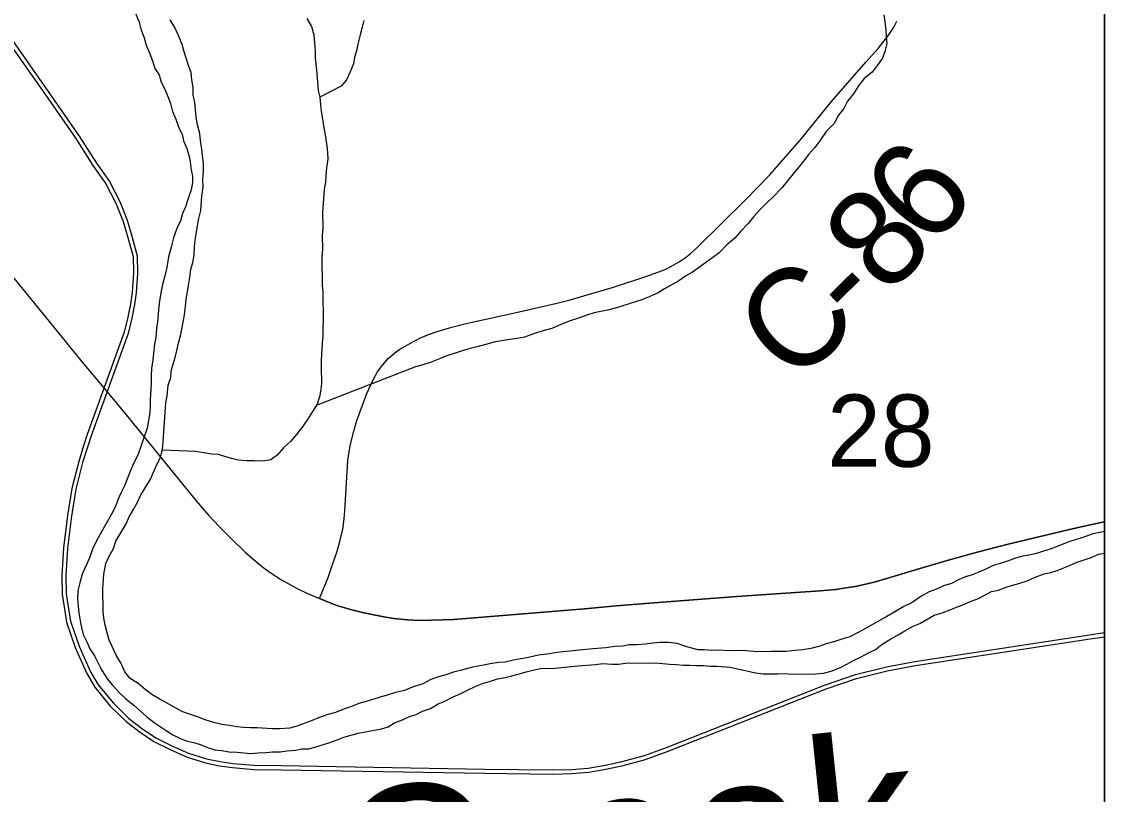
# Model space of a CAD drawing. Extents: x -3.3 to 34, y 0 to 56.8.
# Drawn here: x 2.868 to 3.496, y 30.731 to 31.178 of the extents above; entities that cross this region are included whole.
import ezdxf

# ---------------------------------------------------------------- set-up
doc = ezdxf.new("R2010")
doc.units = 0
for name, color, linetype in [('GM_X_Corporation', 7, 'Continuous'), ('GM_X_County_Road', 7, 'Continuous'), ('GM_X_Major_River', 7, 'Continuous'), ('GM_X_Rail_Line', 7, 'Continuous'), ('GM_X_Section_Text', 7, 'Continuous'), ('GM_X_State_Route', 7, 'Continuous'), ('GT_Project_Soil_Layers', 7, 'Continuous'), ('SH_Data', 7, 'Continuous'), ('SH_Masking', 7, 'Continuous')]:
    doc.layers.add(name, color=color, linetype=linetype)

msp = doc.modelspace()

# ---------------------------------------------------------------- linework, layer by layer
at = {"layer": 'GM_X_Corporation'}
msp.add_lwpolyline([(1.56989, 28.07705), (3.49607, 28.07705), (3.49607, 33.37476), (3.4269, 33.3772), (2.80866, 33.39507)], dxfattribs=at)
msp.add_lwpolyline([(3.49607, 30.38782), (3.49607, 31.37851), (2.72355, 31.41215), (2.6815, 30.42529)], close=True, dxfattribs=at)
at = {"layer": 'GM_X_County_Road'}
for points in [[(3.0409, 30.84401), (3.04591, 30.85624), (3.04831, 30.86324), (3.05115, 30.87154), (3.05276, 30.87696), (3.05443, 30.88429), (3.05533, 30.8901), (3.05573, 30.89487), (3.05748, 30.92392), (3.05802, 30.92788), (3.05901, 30.93347), (3.06079, 30.94101), (3.06248, 30.94658), (3.06584, 30.95606), (3.06847, 30.96283), (3.07072, 30.96785), (3.07288, 30.97233), (3.07466, 30.97539), (3.07668, 30.97831), (3.08075, 30.98315), (3.08564, 30.98715), (3.08761, 30.98852), (3.09548, 30.99298), (3.0992, 30.9948), (3.10414, 30.99693), (3.10917, 30.99879), (3.11775, 31.00135), (3.126, 31.0034), (3.15677, 31.01006), (3.17773, 31.01494), (3.18632, 31.01708), (3.21139, 31.02439), (3.2297, 31.0304), (3.23994, 31.03419), (3.24246, 31.0353), (3.24613, 31.03716), (3.24953, 31.03916), (3.25304, 31.04153), (3.25584, 31.04371), (3.25963, 31.04703), (3.28815, 31.07531), (3.30215, 31.08959), (3.31969, 31.10956), (3.33785, 31.13206), (3.35779, 31.15474), (3.36486, 31.16277), (3.37115, 31.17072), (3.37395, 31.1751), (3.37582, 31.17856)], [(3.49607, 30.88848), (3.49431, 30.88811), (3.4843, 30.88586), (3.47593, 30.88398), (3.44026, 30.87542), (3.42307, 30.87098), (3.40495, 30.86609), (3.38648, 30.8606), (3.37046, 30.85585), (3.36262, 30.85352), (3.35601, 30.85195), (3.35157, 30.85105), (3.3462, 30.85013), (3.34037, 30.84933), (3.33134, 30.84849), (3.28301, 30.84512), (3.25765, 30.84319)], [(3.25765, 30.84319), (3.23736, 30.84165), (3.21307, 30.83968), (3.1946, 30.83801), (3.11891, 30.83185), (3.09948, 30.83128), (3.09204, 30.83167), (3.0841, 30.83248), (3.07818, 30.83337), (3.06669, 30.83568), (3.05973, 30.8374), (3.05164, 30.83982), (3.04752, 30.84126), (3.0409, 30.84401)]]:
    msp.add_lwpolyline(points, dxfattribs=at)
at = {"layer": 'GM_X_Major_River'}
for points in [[(2.93334, 31.18553), (2.93648, 31.17798), (2.93729, 31.1742), (2.93926, 31.16891), (2.94045, 31.16475), (2.9424, 31.16023), (2.94437, 31.15494), (2.94556, 31.15116), (2.94789, 31.1474), (2.94908, 31.14324), (2.95141, 31.13872), (2.95298, 31.13494), (2.95455, 31.13079), (2.95575, 31.12625), (2.95771, 31.12173), (2.95929, 31.11681), (2.96124, 31.11304), (2.96205, 31.10926), (2.964, 31.10473), (2.96519, 31.10096), (2.966, 31.09717), (2.96643, 31.09338), (2.96725, 31.08884), (2.9673, 31.08505), (2.96659, 31.08086), (2.96476, 31.0759), (2.9633, 31.07095), (2.96145, 31.06713), (2.96037, 31.06295), (2.95815, 31.05836), (2.95632, 31.05303), (2.95487, 31.04769), (2.95342, 31.04198), (2.95236, 31.0359), (2.95129, 31.03095), (2.94983, 31.026), (2.94912, 31.02219), (2.94842, 31.01763), (2.94771, 31.01345), (2.94707, 31.00433), (2.94636, 31.00053), (2.94605, 30.99521), (2.94534, 30.99141), (2.94465, 30.98609), (2.94432, 30.98229), (2.94362, 30.97735), (2.9433, 30.97317), (2.94336, 30.96862), (2.94272, 30.95912), (2.94277, 30.95495), (2.94245, 30.95039), (2.94103, 30.94278), (2.93957, 30.93821), (2.93737, 30.93211), (2.93554, 30.92715), (2.93332, 30.92257), (2.9311, 30.91761), (2.92963, 30.91379), (2.9278, 30.90922), (2.92595, 30.9054), (2.9241, 30.9012), (2.92263, 30.89739), (2.92041, 30.8928), (2.91373, 30.88133), (2.9115, 30.87713), (2.90928, 30.87254), (2.90782, 30.86797), (2.90339, 30.85805), (2.90194, 30.85309), (2.90086, 30.84853), (2.90054, 30.84397), (2.90098, 30.83942), (2.9014, 30.83563), (2.90222, 30.83109), (2.90303, 30.82731), (2.90384, 30.82314), (2.90618, 30.81862), (2.90775, 30.81485), (2.91046, 30.81071), (2.91435, 30.80317), (2.91784, 30.79753), (2.92093, 30.79378), (2.92478, 30.78965), (2.92862, 30.78591), (2.93323, 30.78218), (2.94091, 30.77545), (2.94513, 30.77209), (2.95202, 30.76763), (2.95585, 30.76503), (2.96044, 30.76281), (2.96425, 30.76134), (2.96806, 30.76064), (2.97226, 30.75917), (2.97607, 30.75771), (2.98027, 30.75625), (2.98407, 30.75592), (2.98863, 30.75522), (2.99319, 30.7549)], [(2.97206, 31.06879), (2.97271, 31.07715), (2.9734, 31.08247), (2.97335, 31.08664), (2.97366, 31.09196), (2.97361, 31.09614), (2.97317, 31.10068), (2.97274, 31.10447), (2.97192, 31.10939), (2.97148, 31.11356), (2.97028, 31.11848), (2.96947, 31.12302), (2.9686, 31.13136), (2.96778, 31.1359), (2.96773, 31.14007), (2.96691, 31.14462), (2.96647, 31.14878), (2.9649, 31.15294), (2.96371, 31.15709), (2.96252, 31.16087), (2.96133, 31.16503), (2.95898, 31.17069), (2.95702, 31.17484), (2.95431, 31.17936)], [(3.1679, 30.81111), (3.16222, 30.80989), (3.15767, 30.80907), (3.1535, 30.80826), (3.14858, 30.80706), (3.14479, 30.807), (3.13986, 30.80618), (3.13607, 30.80537), (3.12963, 30.80415), (3.1232, 30.80254), (3.11866, 30.80135), (3.11412, 30.79977), (3.10996, 30.79857), (3.10543, 30.797), (3.1009, 30.79466), (3.09485, 30.79268), (3.09032, 30.79072), (3.08502, 30.78951), (3.0801, 30.78793), (3.07556, 30.78673), (3.068, 30.78435), (3.06384, 30.78316), (3.06006, 30.78159), (3.05552, 30.78001), (3.05023, 30.77805), (3.04569, 30.77685), (3.0404, 30.77488), (3.03662, 30.77331), (3.02831, 30.77017), (3.02377, 30.76896), (3.0177, 30.76851), (3.01352, 30.76845), (3.00478, 30.76909), (3.00098, 30.76904), (2.99681, 30.76936), (2.99301, 30.7697), (2.98882, 30.7704), (2.98425, 30.7711), (2.97968, 30.77217), (2.97473, 30.77362), (2.97015, 30.77546), (2.96557, 30.77692), (2.96176, 30.77838), (2.95794, 30.78023), (2.9522, 30.78357), (2.94799, 30.78579), (2.94378, 30.78839), (2.93995, 30.79137), (2.93573, 30.79473), (2.93113, 30.79771), (2.92804, 30.80146), (2.9257, 30.80674), (2.92298, 30.81126), (2.92064, 30.81616), (2.91907, 30.81993), (2.91788, 30.82409), (2.91668, 30.82863), (2.91587, 30.83279), (2.91544, 30.83658), (2.91527, 30.84985), (2.91592, 30.85821), (2.91698, 30.8643), (2.91883, 30.86812), (2.92143, 30.87308), (2.92289, 30.87728), (2.92884, 30.88722), (2.93068, 30.89142), (2.93328, 30.89601), (2.93551, 30.89983), (2.93735, 30.90403), (2.9407, 30.90939), (2.94293, 30.91321), (2.94662, 30.92161), (2.94847, 30.92543), (2.94992, 30.93038), (2.95025, 30.93494), (2.9509, 30.94329), (2.95186, 30.95735), (2.95256, 30.96153), (2.95324, 30.96761), (2.9547, 30.97218), (2.95503, 30.97598), (2.95721, 30.9836), (2.9583, 30.98779), (2.95937, 30.99273), (2.96046, 30.99692), (2.96259, 31.00834), (2.96329, 31.01328), (2.96361, 31.01746), (2.96432, 31.02164), (2.96503, 31.02544), (2.96573, 31.03), (2.96642, 31.03495), (2.96751, 31.03876), (2.96822, 31.04294), (2.96853, 31.04788), (2.96887, 31.05168), (2.96957, 31.05624), (2.97028, 31.06004), (2.97098, 31.06423), (2.97206, 31.06879)], [(3.49607, 30.88291), (3.49353, 30.88224), (3.48936, 30.88142), (3.48483, 30.87984), (3.47613, 30.87707), (3.47008, 30.87471), (3.46517, 30.87275), (3.46026, 30.87117), (3.45609, 30.86997), (3.45231, 30.86916), (3.44776, 30.86835), (3.44398, 30.86716), (3.43983, 30.86558), (3.43566, 30.86439), (3.4315, 30.86319), (3.42773, 30.86125), (3.4232, 30.85929), (3.41942, 30.85772), (3.41564, 30.85653), (3.41186, 30.85496), (3.40734, 30.85263), (3.4028, 30.85143), (3.39864, 30.84948), (3.39449, 30.8479), (3.38959, 30.84518), (3.38469, 30.8417), (3.37979, 30.83936), (3.37451, 30.83625), (3.36999, 30.83354), (3.3617, 30.82887), (3.35717, 30.82653), (3.35302, 30.8242), (3.3485, 30.82187), (3.34434, 30.82067), (3.3398, 30.81909), (3.33526, 30.81789), (3.3311, 30.81632), (3.3258, 30.81511), (3.32126, 30.81429), (3.31671, 30.81385), (3.3114, 30.8134), (3.3076, 30.81335), (3.30304, 30.81329), (3.29507, 30.81318), (3.29051, 30.8135), (3.28671, 30.81383), (3.27836, 30.81372), (3.27304, 30.81403), (3.26848, 30.81397), (3.2643, 30.81429), (3.2605, 30.81424), (3.25402, 30.81605), (3.24831, 30.81787), (3.24336, 30.81857), (3.23843, 30.8185), (3.23426, 30.81806), (3.23008, 30.81763), (3.22477, 30.81718), (3.2206, 30.81712), (3.21681, 30.81632), (3.21226, 30.81625), (3.20695, 30.81542), (3.19974, 30.81495), (3.19178, 30.81408), (3.1823, 30.8132), (3.17851, 30.81277), (3.17434, 30.81195), (3.1679, 30.81111)], [(2.99319, 30.7549), (3.00118, 30.75425), (3.00535, 30.75468), (3.00991, 30.75474), (3.0137, 30.75517), (3.01825, 30.75523), (3.02204, 30.75566), (3.02697, 30.75611), (3.03076, 30.75692), (3.03455, 30.75697), (3.03834, 30.75778), (3.04704, 30.76055), (3.0512, 30.76212), (3.05497, 30.76369), (3.0633, 30.76608), (3.07694, 30.76854), (3.08072, 30.76973), (3.08448, 30.77205), (3.08902, 30.77363), (3.09317, 30.77558), (3.09695, 30.77677), (3.10073, 30.77872), (3.10526, 30.7803), (3.10978, 30.78301), (3.11356, 30.78458), (3.11809, 30.78692), (3.123, 30.78888), (3.12677, 30.79083), (3.13168, 30.79317), (3.13545, 30.79474), (3.13961, 30.79593), (3.14415, 30.79751), (3.14869, 30.79833), (3.15248, 30.79914), (3.15702, 30.80034), (3.1608, 30.80153), (3.16535, 30.80273), (3.16913, 30.80354), (3.17749, 30.80365), (3.19076, 30.80496), (3.201, 30.80586), (3.20517, 30.80629), (3.21049, 30.80599), (3.21429, 30.80604), (3.21846, 30.80647), (3.23554, 30.8067), (3.2401, 30.80638), (3.2439, 30.80605), (3.2477, 30.80572), (3.25188, 30.8054), (3.25568, 30.80545), (3.25948, 30.80512), (3.26366, 30.80518), (3.26746, 30.80485), (3.27126, 30.8049), (3.27924, 30.80425), (3.28419, 30.80317), (3.28876, 30.8021), (3.29371, 30.80102), (3.29827, 30.80033), (3.30663, 30.80044), (3.31042, 30.80049), (3.31498, 30.80017), (3.32865, 30.80035), (3.3332, 30.80079), (3.33774, 30.80199), (3.34303, 30.80396), (3.3468, 30.80591), (3.35095, 30.80824), (3.3551, 30.81019), (3.35925, 30.81252), (3.3634, 30.81448), (3.36716, 30.81756), (3.37168, 30.82028), (3.37658, 30.823), (3.38035, 30.82533), (3.38525, 30.82805), (3.38903, 30.82962), (3.39732, 30.83428), (3.40148, 30.83547), (3.40564, 30.83705), (3.40941, 30.83862), (3.41433, 30.84058), (3.41886, 30.84253), (3.42301, 30.84411), (3.43056, 30.848), (3.43473, 30.84882), (3.4385, 30.85039), (3.44228, 30.85158), (3.44644, 30.85277), (3.45136, 30.85435), (3.45589, 30.85631), (3.46118, 30.85828), (3.46497, 30.85909), (3.46875, 30.86028), (3.47442, 30.86263), (3.4797, 30.86498), (3.4884, 30.86775), (3.49293, 30.86971), (3.49607, 30.87032)]]:
    msp.add_lwpolyline(points, dxfattribs=at)
at = {"layer": 'GM_X_Rail_Line'}
for points in [[(2.85828, 31.16973), (2.88346, 31.13393), (2.89962, 31.11064), (2.9096, 31.09496), (2.91705, 31.08434), (2.92291, 31.07309), (2.92719, 31.06248), (2.92988, 31.05329), (2.93292, 31.04222), (2.93311, 31.03268), (2.93227, 31.02137), (2.93133, 31.01473), (2.92984, 31.00697), (2.92769, 30.99828), (2.90627, 30.93909), (2.90412, 30.93245), (2.90132, 30.92338), (2.89739, 30.90786), (2.89477, 30.89206), (2.89244, 30.87336), (2.8915, 30.85718), (2.89169, 30.84653), (2.89421, 30.83035), (2.89936, 30.81558), (2.90599, 30.80052), (2.91067, 30.79267), (2.91964, 30.78173), (2.92862, 30.77294), (2.93629, 30.76686), (2.94489, 30.76125), (2.95433, 30.75649), (2.96415, 30.75209), (2.9749, 30.74882), (2.98285, 30.74714), (2.99052, 30.74601), (3.00305, 30.74499), (3.01875, 30.7448), (3.13656, 30.74274), (3.17602, 30.74227), (3.18752, 30.74265), (3.19191, 30.74302), (3.19706, 30.7434), (3.20697, 30.74508), (3.21697, 30.74723), (3.23006, 30.75069), (3.24306, 30.75555), (3.33469, 30.79164), (3.35236, 30.79772), (3.37022, 30.80211), (3.38649, 30.80511), (3.48784, 30.82063), (3.49607, 30.82187)], [(2.86018, 31.17117), (2.88542, 31.13528), (2.90161, 31.11195), (2.91159, 31.09627), (2.91909, 31.08558), (2.92508, 31.07409), (2.92944, 31.06326), (2.93218, 31.05394), (2.9353, 31.04256), (2.9355, 31.03262), (2.93464, 31.02112), (2.93369, 31.01434), (2.93217, 31.00646), (2.92997, 30.99759), (2.90853, 30.93832), (2.9064, 30.93174), (2.90362, 30.92274), (2.89973, 30.90738), (2.89714, 30.89172), (2.89481, 30.87315), (2.89389, 30.85714), (2.89407, 30.84673), (2.89654, 30.83093), (2.90158, 30.81645), (2.90812, 30.80161), (2.91263, 30.79404), (2.92141, 30.78334), (2.9302, 30.77472), (2.93769, 30.76879), (2.94609, 30.76332), (2.95536, 30.75863), (2.96499, 30.75432), (2.9755, 30.75112), (2.98327, 30.74948), (2.99079, 30.74838), (3.00316, 30.74736), (3.01879, 30.74718), (3.1366, 30.74512), (3.176, 30.74465), (3.18738, 30.74502), (3.19173, 30.74539), (3.19677, 30.74576), (3.20652, 30.74741), (3.21641, 30.74954), (3.22934, 30.75296), (3.2422, 30.75777), (3.33386, 30.79387), (3.35168, 30.8), (3.36971, 30.80444), (3.38609, 30.80745), (3.48748, 30.82298), (3.49607, 30.82428)]]:
    msp.add_lwpolyline(points, dxfattribs=at)
at = {"layer": 'GM_X_State_Route'}
for points in [[(2.82442, 31.07696), (2.83662, 31.06267), (2.84966, 31.04663), (2.86887, 31.02325)], [(2.86887, 31.02325), (2.88425, 31.00455), (2.90437, 30.97981), (2.9159, 30.96611), (2.93053, 30.94829), (2.94658, 30.92871), (2.95995, 30.91229), (2.96951, 30.90056), (2.97665, 30.8924), (2.98283, 30.88582), (2.99013, 30.87841), (2.9979, 30.87083), (3.00224, 30.86704), (3.00705, 30.86297), (3.01234, 30.85912), (3.01895, 30.85475), (3.02766, 30.85001), (3.03406, 30.84697), (3.0409, 30.84401)], [(3.25765, 30.84319), (3.28301, 30.84512), (3.33134, 30.84849), (3.34037, 30.84933), (3.3462, 30.85013), (3.35157, 30.85105), (3.35601, 30.85195), (3.36262, 30.85352), (3.37046, 30.85585), (3.38648, 30.8606), (3.40495, 30.86609), (3.42307, 30.87098), (3.44026, 30.87542), (3.47593, 30.88398), (3.4843, 30.88586), (3.49431, 30.88811), (3.49607, 30.88848)], [(3.0409, 30.84401), (3.04752, 30.84126), (3.05164, 30.83982), (3.05973, 30.8374), (3.06669, 30.83568), (3.07818, 30.83337), (3.0841, 30.83248), (3.09204, 30.83167), (3.09948, 30.83128), (3.11891, 30.83185), (3.1946, 30.83801), (3.21307, 30.83968), (3.23736, 30.84165), (3.25765, 30.84319)]]:
    msp.add_lwpolyline(points, dxfattribs=at)
at = {"layer": 'GT_Project_Soil_Layers'}
for points in [[(3.03366, 31.18004), (3.03637, 31.17552), (3.03758, 31.1706), (3.03846, 31.16113), (3.03851, 31.15733), (3.03896, 31.15203), (3.03938, 31.14824), (3.04027, 31.13839), (3.04108, 31.1346)], [(3.06671, 31.17896), (3.06562, 31.17515), (3.06454, 31.17058), (3.06309, 31.16525), (3.06238, 31.16145), (3.06129, 31.15764), (3.06058, 31.15384), (3.05874, 31.14926), (3.05652, 31.14467), (3.05353, 31.14084), (3.04108, 31.1346)], [(3.36815, 31.18223), (3.36898, 31.17693), (3.36941, 31.17314), (3.36946, 31.16934), (3.36989, 31.16556), (3.3688, 31.16099), (3.36734, 31.15717), (3.36435, 31.15296), (3.36137, 31.14912), (3.35686, 31.14527), (3.3535, 31.14105), (3.35052, 31.13646), (3.34716, 31.13224), (3.34493, 31.12803), (3.34194, 31.1242), (3.33935, 31.11923), (3.33485, 31.11462), (3.33112, 31.10926), (3.32813, 31.10542), (3.32477, 31.10158), (3.32103, 31.0966), (3.31655, 31.09123), (3.31318, 31.08701), (3.30907, 31.08202), (3.30383, 31.07664), (3.30007, 31.07317), (3.29633, 31.06933), (3.29258, 31.0651), (3.28959, 31.06127), (3.2851, 31.05666), (3.28173, 31.05282), (3.27722, 31.04896), (3.27273, 31.04435), (3.26896, 31.04164), (3.26483, 31.03855), (3.2573, 31.03314), (3.25316, 31.03081), (3.2494, 31.0281), (3.2411, 31.02343), (3.23733, 31.02111), (3.23205, 31.01876), (3.22789, 31.01719), (3.21314, 31.01244), (3.20898, 31.01124), (3.20406, 31.01042), (3.20027, 31.00961), (3.19649, 31.00842), (3.1912, 31.00645), (3.18628, 31.00487), (3.18137, 31.00291), (3.17571, 31.00055), (3.17116, 30.99935), (3.16625, 30.99777), (3.15982, 30.99541), (3.15566, 30.9946), (3.15111, 30.99415), (3.14202, 30.99252), (3.13823, 30.99133), (3.13293, 30.99012), (3.12839, 30.98892)], [(3.04108, 31.1346), (3.04152, 31.13005), (3.04195, 31.12626), (3.04276, 31.12172), (3.04319, 31.11793), (3.04442, 31.1115), (3.04524, 31.1062), (3.04567, 31.10241), (3.04572, 31.09861), (3.04502, 31.09367), (3.0447, 31.08911), (3.04437, 31.08532), (3.04367, 31.08113), (3.0427, 31.06746), (3.04282, 31.05873), (3.04249, 31.05455), (3.0426, 31.04621), (3.04227, 31.04203), (3.04249, 31.02534), (3.04292, 31.02155), (3.04313, 31.00486), (3.04281, 31.00068), (3.04287, 30.99613), (3.04254, 30.99195), (3.04191, 30.98207), (3.04196, 30.9779), (3.04208, 30.96879), (3.04175, 30.965), (3.04104, 30.96081), (3.03958, 30.95662), (3.03697, 30.95241), (3.034, 30.94782), (3.03139, 30.94399), (3.02766, 30.93901), (3.02429, 30.93517), (3.02016, 30.93132), (3.01642, 30.92709), (3.01266, 30.92439), (3.00811, 30.92357), (3.00355, 30.92389), (2.99861, 30.92382), (2.99405, 30.92414), (2.98986, 30.92522), (2.98224, 30.9274), (2.97844, 30.92772), (2.96931, 30.92912), (2.94979, 30.92993)], [(3.12839, 30.98892), (3.12423, 30.98772), (3.11969, 30.98614), (3.11478, 30.98456), (3.11062, 30.98299), (3.10571, 30.98103), (3.1008, 30.97944), (3.09663, 30.97825), (3.0391, 30.95585)]]:
    msp.add_lwpolyline(points, dxfattribs=at)
at = {"layer": 'SH_Data'}
msp.add_line((3.49607, 34.87705), (3.49607, 28.07705), dxfattribs=at)

# ---------------------------------------------------------------- texts
at = {"layer": 'GM_X_Section_Text'}
msp.add_text('28', height=0.041856, rotation=0.00001, dxfattribs=at).set_placement((3.33534, 30.92036))
at = {"layer": 'GT_Project_Soil_Layers'}
msp.add_text('Creek', height=0.094693, rotation=5.99081, dxfattribs=at).set_placement((3.05555, 30.63671))
at = {"layer": 'SH_Masking'}
for s, rotation, p in [('6', 49.3855, (3.39566, 31.04579)), ('8', 47.5644, (3.37073, 31.01848)), ('C', 42.23351, (3.31548, 30.96666)), ('-', 44.6116, (3.3519, 30.99979))]:
    msp.add_text(s, height=0.05682, rotation=rotation, dxfattribs=at).set_placement(p)

doc.saveas('drawing.dxf')
